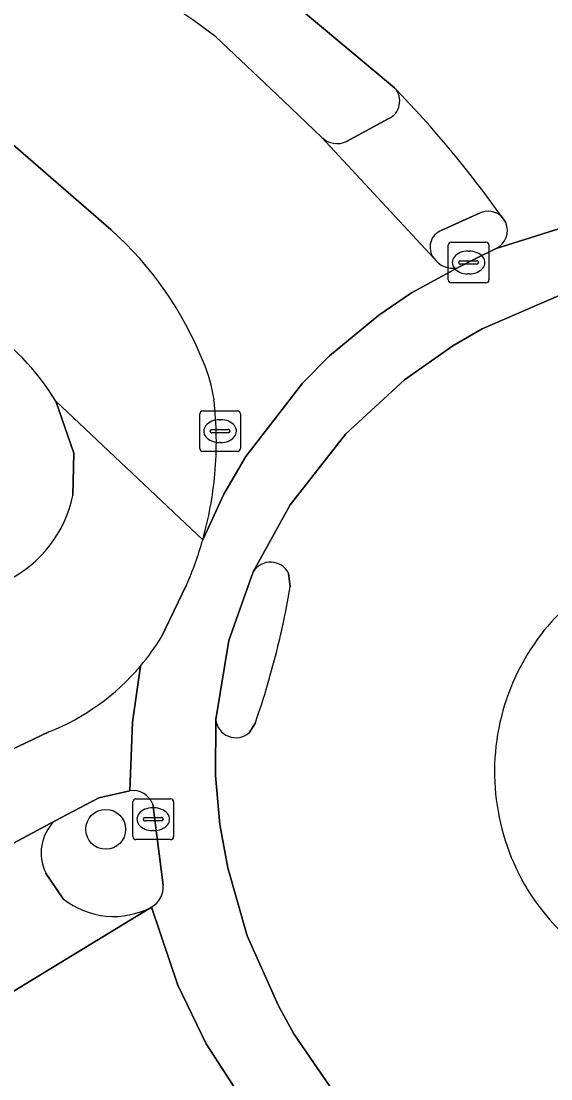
# Model space of a CAD drawing. Extents: x 158086 to 159499, y 382904 to 383981.
# Drawn here: x 158951.92 to 158964.92, y 383235.68 to 383261.65 of the extents above; entities that cross this region are included whole.
import ezdxf

# ---------------------------------------------------------------- set-up
doc = ezdxf.new("R2010")
doc.units = 0
for name, color, linetype in [('IMGEO_Berm_gesloten', 7, 'Continuous'), ('IMGEO_Boom', 7, 'Continuous'), ('IMGEO_Erf', 7, 'Continuous'), ('IMGEO_Fietspad_gesloten', 7, 'Continuous'), ('IMGEO_Groenvoorziening', 7, 'Continuous'), ('IMGEO_Kolk', 7, 'Continuous'), ('IMGEO_Rijbaan_lokaal_gesloten', 7, 'Continuous'), ('IMGEO_Verkeerseiland_open', 7, 'Continuous'), ('IMGEO_Voetpad_open', 7, 'Continuous')]:
    doc.layers.add(name, color=color, linetype=linetype)

msp = doc.modelspace()

# ---------------------------------------------------------------- linework, layer by layer
at = {"layer": 'IMGEO_Berm_gesloten'}
for points in [[(158961.086, 383260.012), (158958.05, 383262.559)], [(158956.701, 383261.266), (158958.36, 383259.693), (158959.302, 383258.792)], [(158959.907, 383258.697), (158960.929, 383259.246)]]:
    msp.add_lwpolyline(points, dxfattribs=at)
for centre, radius, start, end in [((158937.281, 383234.904), 32.743, 53.6216, 60.178), ((158960.73, 383259.686), 0.483, 294.3368, 42.4973), ((158959.672, 383259.176), 0.534, 226.06, 296.092)]:
    msp.add_arc(centre, radius, start, end, dxfattribs=at)
at = {"layer": 'IMGEO_Boom'}
msp.add_circle((158953.995, 383241.804), 0.489, dxfattribs=at)
at = {"layer": 'IMGEO_Erf'}
msp.add_lwpolyline([(158953.186, 383250), (158953.212, 383251.043), (158952.773, 383252.319)], dxfattribs=at)
for centre, radius, start, end in [((158947.434, 383249.024), 6.273, 31.6783, 56.0583), ((158950.26, 383250.596), 2.986, 296.2584, 348.4848)]:
    msp.add_arc(centre, radius, start, end, dxfattribs=at)
at = {"layer": 'IMGEO_Fietspad_gesloten'}
for points in [[(158949.632, 383240.396), (158950.171, 383240.631), (158952.736, 383242.008), (158953.829, 383242.575), (158954.59, 383242.753), (158954.649, 383244.435), (158954.848, 383245.813)], [(158952.602, 383244.197), (158936.1, 383236.306), (158892.392, 383214.111), (158880.945, 383207.777), (158877.306, 383206.045)]]:
    msp.add_lwpolyline(points, dxfattribs=at)
msp.add_arc((158950.484, 383249.51), 5.72, 291.7376, 319.7325, dxfattribs=at)
at = {"layer": 'IMGEO_Groenvoorziening'}
for points in [[(158954.59, 383242.753), (158953.829, 383242.575), (158952.736, 383242.008)], [(158955.409, 383240.432), (158955.15, 383242.42)], [(158952.521, 383240.739), (158952.952, 383240.099)]]:
    msp.add_lwpolyline(points, dxfattribs=at)
for centre, radius, start, end in [((158954.66, 383242.233), 0.524, 20.8612, 97.6637), ((158953.511, 383241.224), 1.102, 134.6596, 206.1084), ((158954.826, 383240.399), 0.584, 300.1154, 3.2323), ((158954.192, 383241.649), 1.985, 231.3488, 297.8429)]:
    msp.add_arc(centre, radius, start, end, dxfattribs=at)
at = {"layer": 'IMGEO_Kolk'}
for p, q in [((158962.403, 383255.295), (158962.403, 383256.147)), ((158962.478, 383256.221), (158963.33, 383256.221)), ((158963.404, 383256.147), (158963.404, 383255.295)), ((158962.891, 383256.001), (158962.916, 383256.001)), ((158962.662, 383255.715), (158962.662, 383255.727)), ((158963.1, 383255.678), (158962.702, 383255.678)), ((158962.705, 383255.764), (158963.103, 383255.764)), ((158963.146, 383255.727), (158963.146, 383255.715)), ((158962.914, 383255.441), (158962.889, 383255.441)), ((158963.33, 383255.221), (158962.478, 383255.221)), ((158956.303, 383251.155), (158956.303, 383252.007)), ((158956.378, 383252.081), (158957.23, 383252.081)), ((158957.304, 383252.007), (158957.304, 383251.155)), ((158956.791, 383251.861), (158956.816, 383251.861)), ((158956.562, 383251.575), (158956.562, 383251.587)), ((158957, 383251.538), (158956.602, 383251.538)), ((158956.605, 383251.624), (158957.003, 383251.624)), ((158957.046, 383251.587), (158957.046, 383251.575)), ((158956.814, 383251.301), (158956.789, 383251.301)), ((158957.23, 383251.081), (158956.378, 383251.081)), ((158954.661, 383241.626), (158954.661, 383242.478)), ((158954.736, 383242.552), (158955.588, 383242.552)), ((158955.662, 383242.478), (158955.662, 383241.626)), ((158955.149, 383242.332), (158955.174, 383242.332)), ((158954.92, 383242.046), (158954.92, 383242.058)), ((158955.358, 383242.009), (158954.96, 383242.009)), ((158954.963, 383242.095), (158955.361, 383242.095)), ((158955.404, 383242.058), (158955.404, 383242.046)), ((158955.172, 383241.772), (158955.147, 383241.772)), ((158955.588, 383241.552), (158954.736, 383241.552))]:
    msp.add_line(p, q, dxfattribs=at)
for points in [[(158962.403, 383255.295), (158962.403, 383256.147)], [(158962.478, 383256.221), (158963.33, 383256.221)], [(158963.404, 383256.147), (158963.404, 383255.295)], [(158963.33, 383255.221), (158962.478, 383255.221)], [(158956.303, 383251.155), (158956.303, 383252.007)], [(158956.378, 383252.081), (158957.23, 383252.081)], [(158957.304, 383252.007), (158957.304, 383251.155)], [(158957.23, 383251.081), (158956.378, 383251.081)], [(158954.661, 383241.626), (158954.661, 383242.478)], [(158954.736, 383242.552), (158955.588, 383242.552)], [(158955.662, 383242.478), (158955.662, 383241.626)], [(158955.588, 383241.552), (158954.736, 383241.552)]]:
    msp.add_lwpolyline(points, dxfattribs=at)
for centre, radius, start, end in [((158962.48, 383256.145), 0.0765, 91.552, 178.448), ((158962.48, 383256.145), 0.0765, 91.552, 178.448), ((158963.328, 383256.145), 0.0765, 1.552, 88.448), ((158963.328, 383256.145), 0.0765, 1.552, 88.448), ((158962.702, 383255.724), 0.0403, 85.8775, 175.7526), ((158962.699, 383255.714), 0.0366, 178.938, 274.7102), ((158963.103, 383255.721), 0.043, 264.8664, 352.4533), ((158963.107, 383255.726), 0.0386, 1.7309, 96.639), ((158962.48, 383255.297), 0.0765, 181.552, 268.448), ((158962.48, 383255.297), 0.0765, 181.552, 268.448), ((158963.328, 383255.297), 0.0765, 271.552, 358.448), ((158963.328, 383255.297), 0.0765, 271.552, 358.448), ((158956.38, 383252.005), 0.0765, 91.552, 178.448), ((158956.38, 383252.005), 0.0765, 91.552, 178.448), ((158957.228, 383252.005), 0.0765, 1.552, 88.448), ((158957.228, 383252.005), 0.0765, 1.552, 88.448), ((158956.602, 383251.584), 0.0403, 85.8775, 175.7526), ((158956.599, 383251.574), 0.0366, 178.938, 274.7102), ((158957.003, 383251.581), 0.043, 264.8664, 352.4533), ((158957.007, 383251.586), 0.0386, 1.7309, 96.639), ((158956.38, 383251.157), 0.0765, 181.552, 268.448), ((158956.38, 383251.157), 0.0765, 181.552, 268.448), ((158957.228, 383251.157), 0.0765, 271.552, 358.448), ((158957.228, 383251.157), 0.0765, 271.552, 358.448), ((158954.738, 383242.476), 0.0765, 91.552, 178.448), ((158954.738, 383242.476), 0.0765, 91.552, 178.448), ((158955.586, 383242.476), 0.0765, 1.552, 88.448), ((158955.586, 383242.476), 0.0765, 1.552, 88.448), ((158954.96, 383242.055), 0.0403, 85.8775, 175.7526), ((158954.957, 383242.045), 0.0366, 178.938, 274.7102), ((158955.361, 383242.052), 0.043, 264.8664, 352.4533), ((158955.365, 383242.057), 0.0386, 1.7309, 96.639), ((158954.738, 383241.628), 0.0765, 181.552, 268.448), ((158954.738, 383241.628), 0.0765, 181.552, 268.448), ((158955.586, 383241.628), 0.0765, 271.552, 358.448), ((158955.586, 383241.628), 0.0765, 271.552, 358.448)]:
    msp.add_arc(centre, radius, start, end, dxfattribs=at)
for centre, major_axis, ratio, start_param, end_param in [((158962.89, 383255.721), (-0.387, 0.002), 0.722429, 4.712389, 7.853982), ((158962.915, 383255.721), (-0.39, 0.002), 0.717154, 1.570796, 4.712389), ((158956.79, 383251.581), (-0.387, 0.002), 0.722429, 4.712389, 7.853982), ((158956.815, 383251.581), (-0.39, 0.002), 0.717154, 1.570796, 4.712389), ((158955.148, 383242.052), (-0.387, 0.002), 0.722429, 4.712389, 7.853982), ((158955.173, 383242.052), (-0.39, 0.002), 0.717154, 1.570796, 4.712389)]:
    msp.add_ellipse(centre, major_axis=major_axis, ratio=ratio, start_param=start_param, end_param=end_param, dxfattribs=at)
at = {"layer": 'IMGEO_Rijbaan_lokaal_gesloten'}
for points in [[(158958.05, 383262.559), (158961.086, 383260.012)], [(158962.052, 383255.829), (158959.302, 383258.792), (158958.36, 383259.693), (158956.701, 383261.266)], [(158950.288, 383259.846), (158954.127, 383256.523)], [(158971.524, 383257.038), (158971.166, 383257.075), (158969.247, 383257.147), (158967.055, 383256.964), (158965.272, 383256.597), (158963.577, 383256.063), (158963.081, 383255.818), (158962.629, 383255.594), (158961.501, 383254.978), (158960.699, 383254.431), (158959.489, 383253.433), (158958.827, 383252.761), (158957.433, 383250.959), (158956.896, 383250.032), (158956.377, 383248.915)], [(158963.577, 383256.063), (158965.272, 383256.597), (158967.055, 383256.964), (158969.247, 383257.147), (158971.166, 383257.075)], [(158963.714, 383256.849), (158963.815, 383256.706)], [(158970.956, 383255.519), (158969.36, 383255.627), (158967.204, 383255.448), (158965.244, 383254.959), (158963.238, 383254.092), (158962.516, 383253.679), (158961.328, 383252.84), (158959.889, 383251.513), (158958.52, 383249.769), (158957.619, 383248.13)], [(158957.619, 383248.13), (158958.52, 383249.769), (158959.889, 383251.513), (158961.328, 383252.84), (158962.516, 383253.679), (158963.238, 383254.092), (158965.244, 383254.959), (158967.204, 383255.448), (158969.36, 383255.627), (158970.956, 383255.519)], [(158956.377, 383248.915), (158956.896, 383250.032), (158957.433, 383250.959), (158958.827, 383252.761), (158959.489, 383253.433), (158960.699, 383254.431), (158961.501, 383254.978), (158962.629, 383255.594)], [(158963.319, 383232.115), (158963.163, 383232.22), (158961.95, 383233.034), (158960.466, 383234.362), (158959.493, 383235.502), (158958.612, 383236.786), (158958.236, 383237.469), (158957.467, 383239.189), (158956.994, 383240.855), (158956.795, 383241.92), (158956.688, 383243.124), (158956.697, 383244.501), (158957.018, 383246.438), (158957.619, 383248.13)], [(158958.484, 383248.094), (158958.525, 383247.759)], [(158955.981, 383247.805), (158955.356, 383246.512)], [(158954.848, 383245.813), (158954.649, 383244.435), (158954.59, 383242.753)], [(158956.697, 383244.501), (158956.688, 383243.124), (158956.795, 383241.92), (158956.994, 383240.855), (158957.467, 383239.189), (158958.236, 383237.469), (158958.612, 383236.786), (158959.493, 383235.502), (158960.466, 383234.362), (158961.95, 383233.034), (158963.163, 383232.22)], [(158957.669, 383244.421), (158957.517, 383244.177)], [(158955.15, 383242.42), (158955.409, 383240.432)], [(158955.119, 383239.894), (158955.766, 383237.98), (158956.461, 383236.535), (158957.462, 383235), (158958.685, 383233.567), (158959.096, 383233.469), (158960.339, 383232.307)]]:
    msp.add_lwpolyline(points, dxfattribs=at)
msp.add_lwpolyline([(158939.858, 383231.815), (158876.412, 383199.523), (158875.748, 383199.167), (158878.508, 383193.847), (158932.711, 383221.414), (158953.486, 383231.854), (158954.389, 383232.21), (158958.685, 383233.567), (158957.462, 383235), (158956.461, 383236.535), (158955.766, 383237.98), (158955.119, 383239.894), (158951.686, 383237.796), (158950.446, 383237.021)], close=True, dxfattribs=at)
for centre, radius, start, end in [((158937.281, 383234.904), 32.743, 53.6216, 60.178), ((158941.318, 383240.914), 27.486, 35.4317, 44.0118), ((158963.364, 383256.507), 0.493, 295.618, 23.7589), ((158948.404, 383250.121), 8.587, 21.6574, 48.2052), ((158962.51, 383256.127), 0.546, 213.0529, 282.6271), ((158953.178, 383251.867), 3.509, 7.9067, 23.9197), ((158947.829, 383251.331), 8.882, 354.7937, 6.5876), ((158947.794, 383251.336), 8.918, 344.2465, 354.7807), ((158947.568, 383251.432), 9.162, 336.6781, 344.0535), ((158958.041, 383247.869), 0.497, 26.9643, 148.2694), ((158969.087, 383243.215), 5.549, 115.8388, 161.1922), ((158937.926, 383251.252), 20.893, 346.2813, 350.3762), ((158950.419, 383249.566), 5.805, 319.7236, 328.2606), ((158938.084, 383251.224), 20.733, 340.8438, 346.2515), ((158969.094, 383243.217), 5.554, 161.2369, 209.8977), ((158957.19, 383244.55), 0.496, 185.6786, 311.2012), ((158954.66, 383242.233), 0.524, 20.8612, 97.6637), ((158954.826, 383240.399), 0.584, 300.1154, 3.2323), ((158968.865, 383243.077), 5.286, 209.8137, 216.6602), ((158969.083, 383243.211), 5.541, 216.4272, 251.7486)]:
    msp.add_arc(centre, radius, start, end, dxfattribs=at)
at = {"layer": 'IMGEO_Verkeerseiland_open'}
for points in [[(158963.172, 383256.933), (158962.247, 383256.514)], [(158963.815, 383256.706), (158963.714, 383256.849)], [(158962.629, 383255.594), (158963.081, 383255.818), (158963.577, 383256.063)], [(158957.619, 383248.13), (158957.018, 383246.438), (158956.697, 383244.501)], [(158958.525, 383247.759), (158958.484, 383248.094)], [(158957.517, 383244.177), (158957.669, 383244.421)]]:
    msp.add_lwpolyline(points, dxfattribs=at)
for centre, radius, start, end in [((158963.384, 383256.512), 0.471, 45.6215, 116.7591), ((158963.364, 383256.507), 0.493, 295.618, 23.7589), ((158962.393, 383256.102), 0.437, 109.5654, 218.6543), ((158962.51, 383256.127), 0.546, 213.0529, 282.6271), ((158958.041, 383247.869), 0.497, 26.9643, 148.2694), ((158969.087, 383243.215), 5.549, 115.8388, 161.1922), ((158937.926, 383251.252), 20.893, 346.2813, 350.3762), ((158938.084, 383251.224), 20.733, 340.8438, 346.2515), ((158969.094, 383243.217), 5.554, 161.2369, 209.8977), ((158957.19, 383244.55), 0.496, 185.6786, 311.2012), ((158968.865, 383243.077), 5.286, 209.8137, 216.6602), ((158969.083, 383243.211), 5.541, 216.4272, 251.7486)]:
    msp.add_arc(centre, radius, start, end, dxfattribs=at)
at = {"layer": 'IMGEO_Voetpad_open'}
for points in [[(158954.127, 383256.523), (158950.288, 383259.846)], [(158960.929, 383259.246), (158959.907, 383258.697)], [(158959.302, 383258.792), (158962.052, 383255.829)], [(158962.247, 383256.514), (158963.172, 383256.933)], [(158956.377, 383248.915), (158952.773, 383252.319), (158953.212, 383251.043), (158953.186, 383250)], [(158952.773, 383252.319), (158956.377, 383248.915)], [(158955.356, 383246.512), (158955.981, 383247.805)], [(158877.306, 383206.045), (158880.945, 383207.777), (158892.392, 383214.111), (158936.1, 383236.306), (158952.602, 383244.197)], [(158952.736, 383242.008), (158950.171, 383240.631)], [(158952.952, 383240.099), (158952.521, 383240.739)], [(158951.686, 383237.796), (158955.119, 383239.894)]]:
    msp.add_lwpolyline(points, dxfattribs=at)
for centre, radius, start, end in [((158960.73, 383259.686), 0.483, 294.3368, 42.4973), ((158941.318, 383240.914), 27.486, 35.4317, 44.0118), ((158959.672, 383259.176), 0.534, 226.06, 296.092), ((158963.384, 383256.512), 0.471, 45.6215, 116.7591), ((158948.404, 383250.121), 8.587, 21.6574, 48.2052), ((158962.393, 383256.102), 0.437, 109.5654, 218.6543), ((158947.434, 383249.024), 6.273, 31.6783, 56.0583), ((158953.178, 383251.867), 3.509, 7.9067, 23.9197), ((158947.829, 383251.331), 8.882, 354.7937, 6.5876), ((158947.794, 383251.336), 8.918, 344.2465, 354.7807), ((158950.26, 383250.596), 2.986, 296.2584, 348.4848), ((158947.568, 383251.432), 9.162, 336.6781, 344.0535), ((158950.419, 383249.566), 5.805, 319.7236, 328.2606), ((158950.484, 383249.51), 5.72, 291.7376, 319.7325), ((158953.511, 383241.224), 1.102, 134.6596, 206.1084), ((158954.192, 383241.649), 1.985, 231.3488, 297.8429)]:
    msp.add_arc(centre, radius, start, end, dxfattribs=at)

doc.saveas('drawing.dxf')
